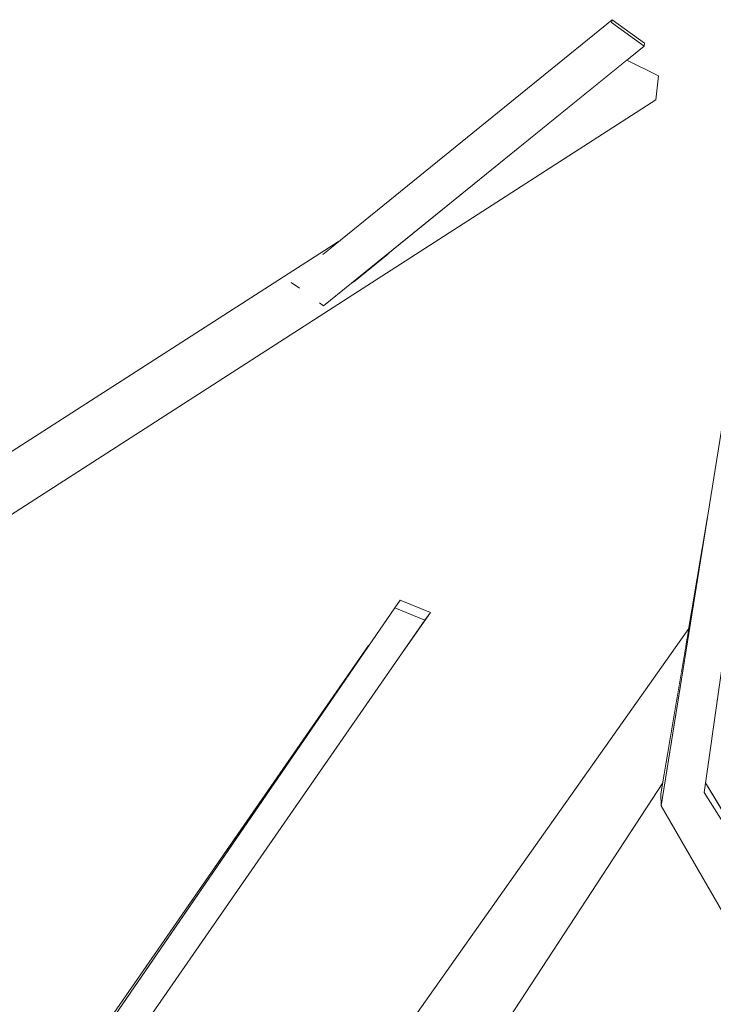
# Model space of a CAD drawing. Extents: x -289599 to -184549, y 66678 to 295474.
# Tile 367 of 656: x -262450 to -262389, y 71812 to 71898. Entities that reach past the tile are written whole.
import ezdxf

# ---------------------------------------------------------------- set-up
doc = ezdxf.new("R2010")
doc.units = 0
doc.header["$MEASUREMENT"] = 0
doc.linetypes.add('Wipeout_Contour', pattern=[1000, 0, -1000])
doc.layers.add('arch drzewa', color=8, linetype='Continuous')
doc.layers.add('arch drzewa_Nr_Pióra__4', color=8, linetype='Continuous', lineweight=9)

msp = doc.modelspace()

# ---------------------------------------------------------------- wipeouts: each hides what was drawn before it
at = {"color": 254, "linetype": 'Wipeout_Contour', "lineweight": 0, "ltscale": 1277205.362772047}
msp.add_wipeout([(-262397.493, 71898.348), (-262397.526, 71898.092), (-262394.679, 71896.03), (-262394.646, 71896.287)], dxfattribs=at).dxf.layer = 'arch drzewa'
at = {"color": 254, "linetype": 'Wipeout_Contour', "lineweight": 0, "ltscale": 957811.571463}
msp.add_wipeout([(-262389.397, 71830.353), (-262372.565, 71803.741), (-262389.277, 71831.196)], dxfattribs=at).dxf.layer = 'arch drzewa'

# ---------------------------------------------------------------- next in the draw order: wipeouts: each hides what was drawn before it
at = {"color": 254, "linetype": 'Wipeout_Contour', "lineweight": 0, "ltscale": 1277061.644058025}
msp.add_wipeout([(-262369.203, 71798.425), (-262389.397, 71830.353), (-262393.176, 71829.176), (-262369.427, 71798.019)], dxfattribs=at).dxf.layer = 'arch drzewa'

# ---------------------------------------------------------------- next in the draw order: wipeouts: each hides what was drawn before it
at = {"color": 254, "linetype": 'Wipeout_Contour', "lineweight": 0, "ltscale": 957846.048948}
msp.add_wipeout([(-262389.397, 71830.353), (-262384.022, 71868.139), (-262386.868, 71868.461)], dxfattribs=at).dxf.layer = 'arch drzewa'
at = {"color": 254, "linetype": 'Wipeout_Contour', "lineweight": 0, "ltscale": 957784.996262}
msp.add_wipeout([(-262369.427, 71798.019), (-262393.176, 71829.176), (-262372.149, 71792.798)], dxfattribs=at).dxf.layer = 'arch drzewa'

# ---------------------------------------------------------------- next in the draw order: wipeouts: each hides what was drawn before it
at = {"color": 254, "linetype": 'Wipeout_Contour', "lineweight": 0, "ltscale": 957845.120203}
msp.add_wipeout([(-262386.868, 71868.461), (-262393.176, 71829.176), (-262389.397, 71830.353)], dxfattribs=at).dxf.layer = 'arch drzewa'

# ---------------------------------------------------------------- next in the draw order: wipeouts: each hides what was drawn before it
at = {"color": 254, "linetype": 'Wipeout_Contour', "lineweight": 0, "ltscale": 957846.911213}
msp.add_wipeout([(-262393.194, 71830.247), (-262393.176, 71829.176), (-262389.092, 71854.608)], dxfattribs=at).dxf.layer = 'arch drzewa'

# ---------------------------------------------------------------- next in the draw order: linework, layer by layer
at = {"layer": 'arch drzewa_Nr_Pióra__4', "linetype": 'Continuous'}
for p, q in [((-262389.397, 71830.353), (-262384.022, 71868.139)), ((-262372.565, 71803.741), (-262389.277, 71831.196)), ((-262369.193, 71798.409), (-262389.397, 71830.353))]:
    msp.add_line(p, q, dxfattribs=at)

# ---------------------------------------------------------------- next in the draw order: wipeouts: each hides what was drawn before it
at = {"color": 254, "linetype": 'Wipeout_Contour', "lineweight": 0, "ltscale": 2235222.593290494}
msp.add_wipeout([(-262450.848, 71854.492), (-262393.629, 71891.288), (-262393.396, 71893.405), (-262420.872, 71874.796), (-262421.543, 71874.252), (-262422.878, 71873.169), (-262423.069, 71873.308)], dxfattribs=at).dxf.layer = 'arch drzewa'
at = {"color": 254, "linetype": 'Wipeout_Contour', "lineweight": 0, "ltscale": 957857.049155}
msp.add_wipeout([(-262409.969, 71805.285), (-262393.032, 71831.208), (-262391.766, 71838.726)], dxfattribs=at).dxf.layer = 'arch drzewa'

# ---------------------------------------------------------------- next in the draw order: wipeouts: each hides what was drawn before it
at = {"color": 254, "linetype": 'Wipeout_Contour', "lineweight": 0, "ltscale": 957934.443178}
msp.add_wipeout([(-262417.672, 71877.39), (-262420.872, 71874.796), (-262393.396, 71893.405)], dxfattribs=at).dxf.layer = 'arch drzewa'
at = {"color": 254, "linetype": 'Wipeout_Contour', "lineweight": 0, "ltscale": 1596653.196621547}
msp.add_wipeout([(-262421.942, 71874.573), (-262451.908, 71854.803), (-262450.848, 71854.492), (-262423.069, 71873.308), (-262423.212, 71873.412)], dxfattribs=at).dxf.layer = 'arch drzewa'
at = {"color": 254, "linetype": 'Wipeout_Contour', "lineweight": 0, "ltscale": 1277154.989849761}
msp.add_wipeout([(-262414.621, 71808.426), (-262409.969, 71805.285), (-262391.766, 71838.726), (-262390.984, 71843.375)], dxfattribs=at).dxf.layer = 'arch drzewa'

# ---------------------------------------------------------------- next in the draw order: wipeouts: each hides what was drawn before it
at = {"color": 254, "linetype": 'Wipeout_Contour', "lineweight": 0, "ltscale": 957916.457441}
msp.add_wipeout([(-262417.672, 71877.39), (-262393.396, 71893.405), (-262396.203, 71894.795)], dxfattribs=at).dxf.layer = 'arch drzewa'
at = {"color": 254, "linetype": 'Wipeout_Contour', "lineweight": 0, "ltscale": 957989.334337}
msp.add_wipeout([(-262451.908, 71854.803), (-262421.942, 71874.573), (-262424.384, 71874.728)], dxfattribs=at).dxf.layer = 'arch drzewa'
at = {"color": 254, "linetype": 'Wipeout_Contour', "lineweight": 0, "ltscale": 957863.933744}
msp.add_wipeout([(-262414.621, 71808.426), (-262390.984, 71843.375), (-262390.891, 71843.926)], dxfattribs=at).dxf.layer = 'arch drzewa'

# ---------------------------------------------------------------- next in the draw order: linework, layer by layer
at = {"layer": 'arch drzewa_Nr_Pióra__4', "linetype": 'Continuous'}
msp.add_line((-262393.629, 71891.288), (-262393.396, 71893.405), dxfattribs=at)

# ---------------------------------------------------------------- next in the draw order: wipeouts: each hides what was drawn before it
at = {"color": 254, "linetype": 'Wipeout_Contour', "lineweight": 0, "ltscale": 2554636.573340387}
msp.add_wipeout([(-262421.578, 71878.823), (-262456.188, 71856.614), (-262451.908, 71854.803), (-262424.384, 71874.728), (-262425.224, 71874.868), (-262425.725, 71875.231), (-262425.722, 71875.255), (-262422.836, 71877.803)], dxfattribs=at).dxf.layer = 'arch drzewa'
at = {"color": 254, "linetype": 'Wipeout_Contour', "lineweight": 0, "ltscale": 1277163.340979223}
msp.add_wipeout([(-262417.701, 71806.626), (-262414.621, 71808.426), (-262390.891, 71843.926), (-262390.745, 71844.795)], dxfattribs=at).dxf.layer = 'arch drzewa'

# ---------------------------------------------------------------- next in the draw order: linework, layer by layer
at = {"layer": 'arch drzewa_Nr_Pióra__4', "linetype": 'Continuous'}
for p, q in [((-262393.176, 71829.176), (-262386.868, 71868.461)), ((-262393.194, 71830.247), (-262389.092, 71854.608)), ((-262409.969, 71805.285), (-262393.032, 71831.208)), ((-262393.176, 71829.176), (-262393.194, 71830.247)), ((-262372.139, 71792.781), (-262393.176, 71829.176))]:
    msp.add_line(p, q, dxfattribs=at)

# ---------------------------------------------------------------- next in the draw order: wipeouts: each hides what was drawn before it
at = {"color": 254, "linetype": 'Wipeout_Contour', "lineweight": 0, "ltscale": 2554536.081676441}
msp.add_wipeout([(-262397.526, 71898.092), (-262425.725, 71875.231), (-262425.224, 71874.868), (-262424.384, 71874.728), (-262421.942, 71874.573), (-262423.212, 71873.412), (-262422.878, 71873.169), (-262394.679, 71896.03)], dxfattribs=at).dxf.layer = 'arch drzewa'
at = {"color": 254, "linetype": 'Wipeout_Contour', "lineweight": 0, "ltscale": 957918.690708}
msp.add_wipeout([(-262415.883, 71842.76), (-262413.483, 71846.189), (-262413.97, 71845.52)], dxfattribs=at).dxf.layer = 'arch drzewa'

# ---------------------------------------------------------------- next in the draw order: linework, layer by layer
at = {"layer": 'arch drzewa_Nr_Pióra__4', "linetype": 'Continuous'}
for p, q in [((-262394.646, 71896.287), (-262394.679, 71896.03)), ((-262393.396, 71893.405), (-262396.203, 71894.795)), ((-262422.878, 71873.169), (-262423.235, 71873.428))]:
    msp.add_line(p, q, dxfattribs=at)

# ---------------------------------------------------------------- next in the draw order: wipeouts: each hides what was drawn before it
at = {"color": 254, "linetype": 'Wipeout_Contour', "lineweight": 0, "ltscale": 1596577.083832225}
msp.add_wipeout([(-262425.725, 71875.231), (-262397.526, 71898.092), (-262397.493, 71898.348), (-262422.836, 71877.803), (-262425.722, 71875.255)], dxfattribs=at).dxf.layer = 'arch drzewa'
at = {"color": 254, "linetype": 'Wipeout_Contour', "lineweight": 0, "ltscale": 957937.576782}
msp.add_wipeout([(-262441.438, 71805.891), (-262413.97, 71845.52), (-262416.62, 71846.613)], dxfattribs=at).dxf.layer = 'arch drzewa'

# ---------------------------------------------------------------- next in the draw order: linework, layer by layer
at = {"layer": 'arch drzewa_Nr_Pióra__4', "linetype": 'Continuous'}
for p, q in [((-262422.958, 71877.704), (-262397.493, 71898.348)), ((-262397.526, 71898.092), (-262397.493, 71898.348)), ((-262397.493, 71898.348), (-262394.646, 71896.287)), ((-262394.679, 71896.03), (-262397.526, 71898.092)), ((-262422.878, 71873.169), (-262394.679, 71896.03)), ((-262450.848, 71854.492), (-262393.629, 71891.288)), ((-262456.188, 71856.614), (-262421.578, 71878.823)), ((-262425.011, 71874.714), (-262425.725, 71875.231))]:
    msp.add_line(p, q, dxfattribs=at)

# ---------------------------------------------------------------- next in the draw order: wipeouts: each hides what was drawn before it
at = {"color": 254, "linetype": 'Wipeout_Contour', "lineweight": 0, "ltscale": 957955.388842}
msp.add_wipeout([(-262416.62, 71846.613), (-262443.004, 71808.211), (-262441.438, 71805.891)], dxfattribs=at).dxf.layer = 'arch drzewa'

# ---------------------------------------------------------------- next in the draw order: linework, layer by layer
at = {"layer": 'arch drzewa_Nr_Pióra__4', "linetype": 'Continuous'}
msp.add_line((-262417.701, 71806.626), (-262390.745, 71844.795), dxfattribs=at)

# ---------------------------------------------------------------- next in the draw order: wipeouts: each hides what was drawn before it
at = {"color": 254, "linetype": 'Wipeout_Contour', "lineweight": 0, "ltscale": 1277228.354349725}
msp.add_wipeout([(-262416.134, 71847.282), (-262416.62, 71846.613), (-262413.97, 71845.52), (-262413.483, 71846.189)], dxfattribs=at).dxf.layer = 'arch drzewa'
at = {"color": 254, "linetype": 'Wipeout_Contour', "lineweight": 0, "ltscale": 957958.403923}
msp.add_wipeout([(-262443.004, 71808.211), (-262418.914, 71843.274), (-262442.139, 71809.794)], dxfattribs=at).dxf.layer = 'arch drzewa'

# ---------------------------------------------------------------- next in the draw order: linework, layer by layer
at = {"layer": 'arch drzewa_Nr_Pióra__4', "linetype": 'Continuous'}
for p, q in [((-262416.62, 71846.613), (-262416.134, 71847.282)), ((-262416.134, 71847.282), (-262413.483, 71846.189)), ((-262443.004, 71808.211), (-262416.62, 71846.613)), ((-262413.97, 71845.52), (-262416.62, 71846.613)), ((-262441.438, 71805.891), (-262413.97, 71845.52)), ((-262415.883, 71842.76), (-262413.483, 71846.189)), ((-262413.483, 71846.189), (-262413.97, 71845.52)), ((-262442.139, 71809.794), (-262418.914, 71843.274))]:
    msp.add_line(p, q, dxfattribs=at)

doc.saveas('drawing.dxf')
